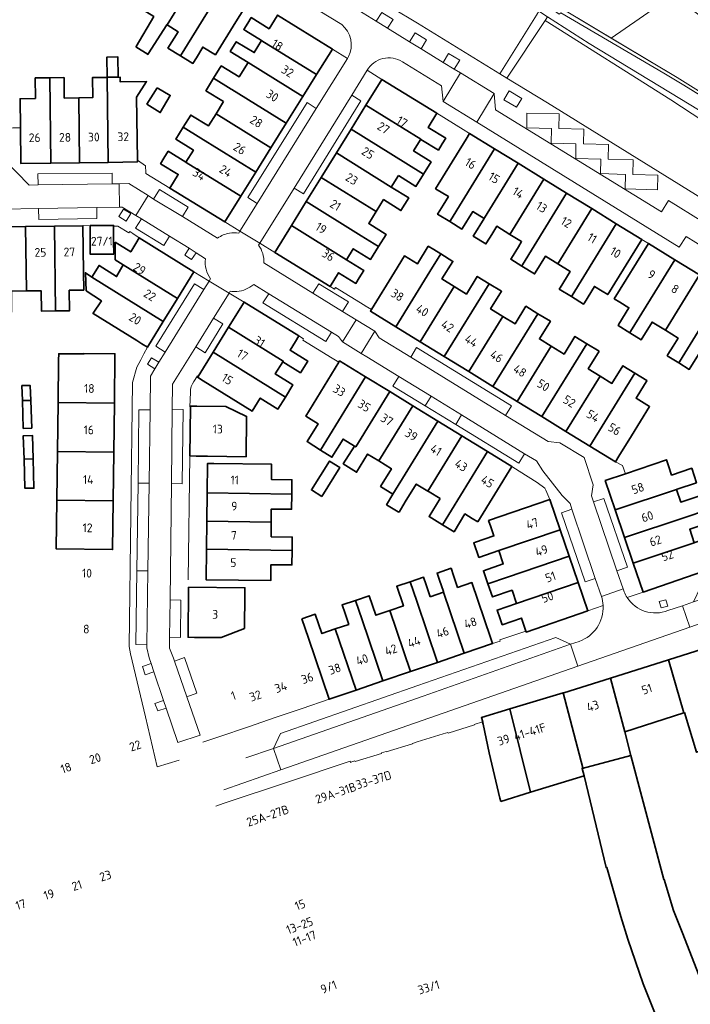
# Model space of a CAD drawing. Extents: x 150256 to 156914, y 461459 to 469481.
# Tile 304 of 656: x 155481 to 155584, y 463334 to 463485. Entities that reach past the tile are written whole.
import ezdxf
from ezdxf.enums import TextEntityAlignment as Align

# ---------------------------------------------------------------- set-up
doc = ezdxf.new("R2010")
doc.units = 0
doc.header["$LTSCALE"] = 0.75
for name, color, linetype, lineweight in [('B-RO-GR-BEPLANTING_CULTUUR_BODEMBEDEKKER-GV', 251, 'CONTINUOUS', 18), ('B-RO-GR-GROENVOORZIENING-GV', 251, 'CONTINUOUS', 18), ('B-RO-IE-TERREINAFSCHEIDING_KUNSTMATIG_MUUR-G', 251, 'IE-TERREINAFSCHEIDING-KUNSTMATIG-DICHT', 18), ('B-RO-IE-TERREINAFSCHEIDING_KUNSTMATIG_MUUR-GV', 251, 'CONTINUOUS', 18), ('B-RO-OG-BEBOUWING-GV', 6, 'CONTINUOUS', 35), ('B-RO-OG-BEBOUWING-T18', 1, 'CONTINUOUS', 18), ('B-RO-OG-TERREIN_CULTUURSCHEIDING-GV', 251, 'CONTINUOUS', 18), ('B-RO-VH-VERHARDING_BEDRIJFSVLOERPLAAT-GV', 251, 'CONTINUOUS', 18), ('B-RO-VH-VERHARDING_STRAATBAKSTEEN-GV', 251, 'CONTINUOUS', 18)]:
    doc.layers.add(name, color=color, linetype=linetype, lineweight=lineweight)
doc.styles.add('NLCS-ISO-M200-T18', font='NLCS-ISO.ttf', dxfattribs={"height": 360})
doc.linetypes.add('IE-TERREINAFSCHEIDING-KUNSTMATIG-DICHT', pattern='A,8,-1,[82,NLCS.SHX,S=0.75,R=90,X=0,Y=0],-1', length=10)

msp = doc.modelspace()

# ---------------------------------------------------------------- linework, layer by layer
at = {"layer": 'B-RO-GR-BEPLANTING_CULTUUR_BODEMBEDEKKER-GV'}
msp.add_lwpolyline([(155571.987, 463482.615), (155582.129, 463476.535), (155594.322, 463468.922), (155604.966, 463461.751), (155619.088, 463452.366), (155622.826, 463455.385), (155614.954, 463459.933), (155610.359, 463464.138), (155601.118, 463473.038), (155591.681, 463481.498), (155584.396, 463486.975), (155581.218, 463489.029)], close=True, dxfattribs=at)
at = {"layer": 'B-RO-GR-GROENVOORZIENING-GV'}
for points in [[(155535.846, 463485.195), (155537.593, 463484.122), (155538.43, 463485.485), (155536.684, 463486.558)], [(155540.97, 463482.049), (155542.743, 463480.961), (155543.58, 463482.324), (155541.807, 463483.412)], [(155546.135, 463478.873), (155547.839, 463477.825), (155548.677, 463479.187), (155546.974, 463480.235)], [(155557.432, 463471.96), (155558.251, 463473.335), (155556.275, 463474.511), (155555.457, 463473.136)], [(155496.263, 463455.167), (155497.374, 463454.475), (155498.092, 463455.629), (155496.981, 463456.321)], [(155508.15, 463449.6), (155507.103, 463450.283), (155506.42, 463449.236), (155507.467, 463448.553)], [(155501.818, 463431.727), (155502.445, 463432.744), (155501.305, 463433.447), (155500.667, 463432.438)], [(155580.388, 463396.225), (155579.37, 463395.955), (155579.639, 463394.968), (155580.672, 463395.259)]]:
    msp.add_lwpolyline(points, close=True, dxfattribs=at)
at = {"layer": 'B-RO-IE-TERREINAFSCHEIDING_KUNSTMATIG_MUUR-G'}
for points in [[(155543.305, 463500), (155559.892, 463489.297), (155563.978, 463486.274), (155564.216, 463486.483), (155580.073, 463477.214), (155583.144, 463475.377), (155592.326, 463469.66), (155592.12, 463468.886), (155592.716, 463468.471), (155593.25, 463468.919), (155596.113, 463466.963), (155596.231, 463467.082), (155612.511, 463455.91), (155629.654, 463445.008), (155638.748, 463438.576), (155647.702, 463429.496), (155653.463, 463423.085), (155658.002, 463417.771), (155658.299, 463418.039), (155660.598, 463415.368), (155660.682, 463415.493), (155660.367, 463415.865)], [(155538.262, 463487.281), (155542.186, 463484.878)], [(155639.669, 463438.878), (155630.546, 463444.981), (155620.35, 463451.528), (155604.966, 463461.751), (155594.322, 463468.922), (155582.129, 463476.535), (155564.541, 463487.079)], [(155542.186, 463484.878), (155554.84, 463477.129)], [(155555.927, 463476.463), (155562.172, 463472.639), (155634.762, 463427.703), (155645.965, 463421.352)], [(155545.149, 463471.048), (155549.228, 463468.536)], [(155528.764, 463444.417), (155529.454, 463443.994), (155529.598, 463444.228), (155534.077, 463441.489)], [(155523.957, 463436.802), (155524.668, 463436.364), (155524.55, 463436.172), (155529.071, 463433.387)], [(155508.457, 463430.582), (155508.355, 463430.645), (155507.817, 463429.793)], [(155507.269, 463428.123), (155507.194, 463425.907), (155507.282, 463425.906)], [(155558.861, 463391.405), (155554.854, 463390.042)]]:
    msp.add_lwpolyline(points, dxfattribs=at)
msp.add_lwpolyline([(155507.817, 463429.793, 0.1615704), (155507.269, 463428.123)], format="xyb", dxfattribs=at)
at = {"layer": 'B-RO-IE-TERREINAFSCHEIDING_KUNSTMATIG_MUUR-GV'}
for points in [[(155491.172, 463527.741), (155494.446, 463526.304), (155499.013, 463524.023), (155501.596, 463522.671), (155501.728, 463522.608), (155507.179, 463520.025), (155517.729, 463515.21), (155526.204, 463510.891), (155534.7, 463505.787), (155534.551, 463505.609), (155537.548, 463503.75), (155537.427, 463503.512), (155539.089, 463502.403), (155543.305, 463500), (155559.892, 463489.297), (155563.978, 463486.274), (155564.216, 463486.483), (155580.073, 463477.214), (155583.144, 463475.377), (155588.214, 463472.22)], [(155639.669, 463438.878), (155630.546, 463444.981), (155620.35, 463451.528), (155619.088, 463452.366), (155604.966, 463461.751), (155594.322, 463468.922), (155582.129, 463476.535), (155571.987, 463482.615), (155564.541, 463487.079)]]:
    msp.add_lwpolyline(points, dxfattribs=at)
at = {"layer": 'B-RO-OG-BEBOUWING-GV'}
for points in [[(155498.919, 463481.334), (155498.892, 463481.288), (155500.756, 463480.099), (155500.803, 463480.172), (155503.649, 463484.666), (155503.714, 463484.625), (155509.104, 463493.399), (155505.251, 463495.766), (155499.894, 463487.005), (155501.649, 463485.909)], [(155509.104, 463493.399), (155503.714, 463484.625), (155505.379, 463483.584), (155503.811, 463481.071), (155505.742, 463479.888), (155512.704, 463491.187)], [(155514.261, 463485.106), (155516.457, 463488.652), (155516.56, 463488.818), (155512.704, 463491.187), (155505.742, 463479.888), (155507.673, 463478.704), (155508.188, 463479.555), (155509.186, 463481.23), (155511.128, 463480.043)], [(155529.106, 463480.929), (155520.671, 463486.146), (155520.614, 463486.053), (155519.377, 463484.054), (155516.63, 463485.753), (155516.104, 463484.903), (155515.488, 463483.911), (155515.775, 463483.733), (155518.229, 463482.212), (155518.258, 463482.194), (155526.657, 463476.989)], [(155526.657, 463476.989), (155518.258, 463482.194), (155518.229, 463482.212), (155517.081, 463480.369), (155514.336, 463482.057), (155513.408, 463480.564), (155516.145, 463478.868), (155524.577, 463473.644)], [(155494.498, 463476.62), (155496.146, 463476.642), (155496.121, 463479.715), (155494.43, 463479.695)], [(155510.834, 463476.421), (155513.566, 463474.728), (155513.632, 463474.687), (155522.001, 463469.5), (155524.577, 463473.644), (155516.145, 463478.868), (155514.757, 463476.639), (155512.023, 463478.334)], [(155481.147, 463468.825), (155481.221, 463463.314), (155485.809, 463463.376), (155485.667, 463476.5), (155484.408, 463476.483), (155483.408, 463476.47), (155483.451, 463473.32), (155481.086, 463473.288)], [(155487.874, 463473.389), (155487.841, 463476.426), (155487.84, 463476.53), (155485.667, 463476.5), (155485.809, 463463.376), (155490.229, 463463.436), (155490.12, 463473.419)], [(155490.12, 463473.419), (155490.229, 463463.436), (155494.649, 463463.496), (155494.499, 463476.571), (155492.35, 463476.548), (155492.211, 463476.546), (155492.253, 463473.448)], [(155494.649, 463463.496), (155499.139, 463463.557), (155499.135, 463463.851), (155499.003, 463473.54), (155500.547, 463475.928), (155496.498, 463475.868), (155496.488, 463476.593), (155494.499, 463476.571)], [(155512.383, 463472.83), (155511.217, 463470.96), (155519.657, 463465.731), (155522.001, 463469.5), (155513.632, 463474.687), (155513.566, 463474.728), (155510.834, 463476.421), (155509.739, 463474.659), (155509.653, 463474.521)], [(155546.007, 463466.356), (155546.531, 463467.207), (155543.815, 463468.88), (155545.149, 463471.048), (155536.712, 463476.243), (155534.272, 463472.297), (155542.693, 463467.057), (155542.729, 463467.035), (155545.398, 463465.374)], [(155502.169, 463474.941), (155500.589, 463472.451), (155502.628, 463471.157), (155504.169, 463473.779)], [(155517.339, 463462.002), (155519.657, 463465.731), (155511.217, 463470.96), (155510.052, 463469.09), (155507.328, 463470.778), (155506.174, 463468.92), (155508.895, 463467.234)], [(155543.112, 463461.682), (155544.279, 463463.566), (155541.579, 463465.247), (155542.693, 463467.057), (155534.272, 463472.297), (155531.989, 463468.606), (155540.417, 463463.36)], [(155506.581, 463463.519), (155506.626, 463463.491), (155515.028, 463458.284), (155517.339, 463462.002), (155508.895, 463467.234), (155506.174, 463468.92), (155505.019, 463467.063), (155507.739, 463465.378)], [(155539.255, 463461.472), (155541.946, 463459.798), (155543.112, 463461.682), (155540.417, 463463.36), (155531.989, 463468.606), (155529.719, 463464.937), (155538.156, 463459.686)], [(155547.154, 463454.377), (155547.252, 463454.536), (155554.036, 463465.579), (155550.205, 463467.937), (155549.681, 463467.085), (155544.98, 463459.448), (155546.953, 463458.233), (155546.157, 463456.936), (155545.386, 463455.682), (155545.291, 463455.527)], [(155506.626, 463463.491), (155506.581, 463463.519), (155503.864, 463465.203), (155503.208, 463464.147), (155502.685, 463463.294), (155505.403, 463461.63), (155504.11, 463459.518), (155512.572, 463454.335), (155515.028, 463458.284)], [(155538.164, 463459.681), (155538.156, 463459.686), (155529.719, 463464.937), (155527.39, 463461.17), (155535.834, 463455.914), (155536.97, 463457.759), (155539.649, 463456.09), (155540.841, 463458.015)], [(155547.252, 463454.536), (155547.154, 463454.377), (155549.017, 463453.228), (155549.117, 463453.39), (155550.682, 463455.938), (155552.432, 463454.86), (155552.484, 463454.944), (155557.649, 463463.354), (155554.036, 463465.579)], [(155550.855, 463452.293), (155550.766, 463452.149), (155552.716, 463450.947), (155552.806, 463451.094), (155553.62, 463452.419), (155554.382, 463453.66), (155556.393, 463452.422), (155561.61, 463460.915), (155557.649, 463463.354), (155552.484, 463454.944), (155552.432, 463454.86)], [(155536.21, 463450.537), (155537.368, 463452.407), (155534.698, 463454.068), (155535.834, 463455.914), (155527.39, 463461.17), (155525.093, 463457.457), (155533.546, 463452.196)], [(155558.212, 463447.556), (155558.321, 463447.733), (155565.099, 463458.768), (155561.61, 463460.915), (155556.393, 463452.422), (155558.206, 463451.306), (155557.701, 463450.483), (155556.644, 463448.764), (155556.537, 463448.589)], [(155558.212, 463447.556), (155560.181, 463446.342), (155560.292, 463446.522), (155561.852, 463449.061), (155563.756, 463447.889), (155568.971, 463456.384), (155565.099, 463458.768), (155558.321, 463447.733)], [(155522.824, 463453.787), (155531.284, 463448.522), (155532.316, 463450.199), (155534.983, 463448.557), (155536.21, 463450.537), (155533.546, 463452.196), (155525.093, 463457.457)], [(155564.106, 463444.19), (155563.986, 463443.995), (155565.853, 463442.843), (155565.975, 463443.042), (155572.745, 463454.061), (155568.971, 463456.384), (155563.756, 463447.889), (155565.659, 463446.718)], [(155482.058, 463443.717), (155481.931, 463453.631), (155477.503, 463453.574), (155477.67, 463440.473), (155479.79, 463440.498), (155479.763, 463443.688), (155479.795, 463443.688)], [(155481.931, 463453.631), (155482.058, 463443.717), (155484.32, 463443.746), (155484.359, 463440.625), (155486.525, 463440.653), (155486.357, 463453.687)], [(155486.357, 463453.687), (155486.525, 463440.653), (155488.691, 463440.681), (155488.65, 463443.837), (155490.881, 463443.865), (155490.845, 463446.685), (155490.755, 463453.742)], [(155491.85, 463453.783), (155491.877, 463449.363), (155495.479, 463449.385), (155495.467, 463451.337), (155495.453, 463453.805)], [(155520.253, 463449.631), (155528.764, 463444.417), (155530.051, 463446.519), (155532.716, 463444.886), (155533.239, 463445.739), (155533.939, 463446.87), (155531.284, 463448.522), (155522.824, 463453.787)], [(155565.853, 463442.843), (155567.719, 463441.692), (155567.843, 463441.894), (155569.393, 463444.419), (155570.584, 463443.685), (155571.436, 463443.161), (155576.662, 463451.65), (155572.745, 463454.061), (155565.975, 463443.042)], [(155495.691, 463451.198), (155495.731, 463448.519), (155496.955, 463447.749), (155505.301, 463442.574), (155507.826, 463446.652), (155499.421, 463451.868), (155498.894, 463451.019), (155498.091, 463449.725)], [(155535.095, 463440.859), (155534.943, 463440.612), (155538.85, 463438.211), (155544.096, 463446.701), (155545.77, 463449.411), (155544.696, 463450.07), (155543.844, 463450.594), (155542.176, 463447.881), (155540.169, 463449.115), (155538.632, 463446.614)], [(155574.847, 463437.295), (155574.956, 463437.472), (155581.763, 463448.51), (155577.683, 463451.021), (155572.447, 463442.513), (155573.299, 463441.989), (155574.692, 463441.131), (155573.129, 463438.599), (155573.02, 463438.422)], [(155542.585, 463435.915), (155547.832, 463444.404), (155545.95, 463445.561), (155547.624, 463448.271), (155545.77, 463449.411), (155544.096, 463446.701), (155538.85, 463438.211)], [(155574.956, 463437.472), (155574.847, 463437.295), (155576.58, 463436.226), (155578.254, 463438.939), (155580.302, 463437.678), (155585.546, 463446.181), (155581.763, 463448.51)], [(155496.955, 463447.749), (155495.92, 463445.929), (155493.234, 463447.645), (155492.11, 463445.855), (155503.11, 463439.035), (155505.301, 463442.574)], [(155492.11, 463445.855), (155491.125, 463446.506), (155491.225, 463443.738), (155493.583, 463442.199), (155492.34, 463440.289), (155492.312, 463440.246), (155499.044, 463436.078), (155499.809, 463435.604), (155500.659, 463435.077), (155503.11, 463439.035)], [(155546.289, 463433.638), (155553.21, 463444.837), (155551.388, 463445.957), (155549.714, 463443.247), (155547.832, 463444.404), (155542.585, 463435.915)], [(155582.379, 463432.649), (155582.498, 463432.842), (155589.301, 463443.87), (155585.546, 463446.181), (155580.302, 463437.678), (155582.258, 463436.475), (155581.491, 463435.231), (155580.701, 463433.95), (155580.582, 463433.757)], [(155553.21, 463444.837), (155546.289, 463433.638), (155550.07, 463431.314), (155555.315, 463439.804), (155553.44, 463440.957), (155555.114, 463443.666)], [(155582.498, 463432.842), (155582.379, 463432.649), (155583.983, 463431.659), (155585.661, 463434.38), (155587.773, 463433.08), (155593.017, 463441.583), (155589.301, 463443.87)], [(155523.957, 463436.802), (155515.519, 463442.001), (155513.134, 463438.145), (155521.557, 463432.936), (155521.486, 463432.821), (155524.196, 463431.135), (155525.307, 463432.927), (155522.6, 463434.612), (155523.433, 463435.95)], [(155553.795, 463429.024), (155560.714, 463440.224), (155558.864, 463441.361), (155557.19, 463438.652), (155555.315, 463439.804), (155550.07, 463431.314)], [(155560.714, 463440.224), (155553.795, 463429.024), (155557.52, 463426.734), (155562.766, 463435.225), (155560.944, 463436.344), (155562.619, 463439.053)], [(155510.756, 463434.3), (155521.885, 463427.404), (155523.038, 463429.265), (155520.324, 463430.955), (155521.486, 463432.821), (155521.557, 463432.936), (155513.134, 463438.145)], [(155557.52, 463426.734), (155561.33, 463424.393), (155568.25, 463435.592), (155566.394, 463436.733), (155564.72, 463434.023), (155562.766, 463435.225)], [(155570.105, 463434.451), (155568.25, 463435.592), (155561.33, 463424.393), (155565.014, 463422.128), (155570.259, 463430.618), (155568.431, 463431.742)], [(155487.015, 463433.072), (155486.932, 463426.551), (155495.58, 463426.442), (155495.673, 463434.05), (155490.893, 463434.109), (155490.892, 463434.024), (155487.028, 463434.072)], [(155508.457, 463430.582), (155508.371, 463430.444), (155509.222, 463429.918), (155516.772, 463425.248), (155518.01, 463427.237), (155520.731, 463425.543), (155521.885, 463427.404), (155510.756, 463434.3)], [(155525.857, 463423.941), (155526.917, 463423.291), (155525.202, 463420.554), (155527.282, 463419.25), (155534.207, 463430.508), (155530.217, 463432.957), (155530.094, 463432.756), (155525.005, 463424.464)], [(155575.611, 463431.067), (155573.761, 463432.204), (155572.087, 463429.495), (155570.259, 463430.618), (155565.014, 463422.128), (155568.692, 463419.867)], [(155532.692, 463419.745), (155537.915, 463428.232), (155534.207, 463430.508), (155527.282, 463419.25), (155529.04, 463418.148), (155530.742, 463420.942), (155532.489, 463419.87)], [(155575.108, 463421.443), (155577.871, 463425.939), (155575.786, 463427.221), (155577.104, 463429.354), (155577.452, 463429.917), (155577.46, 463429.93), (155575.611, 463431.067), (155568.692, 463419.867), (155572.645, 463417.437), (155573.169, 463418.289)], [(155482.718, 463426.869), (155482.631, 463429.182), (155481.366, 463429.161), (155481.437, 463426.866)], [(155537.915, 463428.232), (155532.692, 463419.745), (155532.489, 463419.87), (155530.769, 463417.147), (155532.823, 463415.85), (155534.517, 463418.625), (155536.234, 463417.571), (155541.453, 463426.06)], [(155482.718, 463426.869), (155481.437, 463426.866), (155481.568, 463422.587), (155482.877, 463422.634)], [(155495.488, 463418.943), (155495.58, 463426.442), (155486.932, 463426.551), (155486.836, 463419.052)], [(155507.183, 463418.339), (155508.183, 463418.326), (155509.914, 463418.303), (155515.828, 463418.225), (155515.91, 463424.434), (155512.716, 463425.945), (155508.284, 463426.004), (155507.284, 463426.017), (155507.282, 463425.906)], [(155541.453, 463426.06), (155536.234, 463417.571), (155538.188, 463416.372), (155536.519, 463413.653), (155538.407, 463412.448), (155545.31, 463423.693)], [(155543.787, 463412.934), (155549.009, 463421.423), (155545.31, 463423.693), (155538.407, 463412.448), (155537.43, 463410.828), (155539.241, 463409.774), (155539.357, 463409.706), (155540.319, 463411.274), (155542.009, 463414.027)], [(155481.693, 463417.862), (155483.083, 463417.908), (155482.988, 463421.498), (155481.578, 463421.462)], [(155545.652, 463411.789), (155543.97, 463409.016), (155546.035, 463407.765), (155552.95, 463419.004), (155549.009, 463421.423), (155543.787, 463412.934), (155543.961, 463412.827)], [(155483.083, 463417.908), (155481.693, 463417.862), (155481.836, 463413.379), (155483.204, 463413.382)], [(155486.836, 463419.052), (155486.74, 463411.553), (155495.396, 463411.444), (155495.488, 463418.943)], [(155551.462, 463408.22), (155556.693, 463416.706), (155552.95, 463419.004), (155546.035, 463407.765), (155547.808, 463406.691), (155549.48, 463409.439), (155550.611, 463408.745)], [(155510.902, 463417.162), (155509.902, 463417.173), (155509.856, 463412.688), (155522.858, 463412.479), (155522.881, 463414.671), (155519.744, 463414.704), (155519.769, 463417.07)], [(155527.484, 463412.113), (155530.262, 463416.559), (155528.668, 463417.556), (155525.889, 463413.11)], [(155581.996, 463413.201), (155582.104, 463413.237), (155585.08, 463414.233), (155584.347, 463416.449), (155581.253, 463415.413), (155580.782, 463416.817), (155580.459, 463417.763), (155574.156, 463415.612), (155571.051, 463414.552), (155572.58, 463410.048)], [(155509.81, 463408.327), (155519.697, 463408.172), (155519.697, 463410.178), (155522.489, 463410.149), (155522.834, 463410.145), (155522.858, 463412.479), (155509.856, 463412.688)], [(155574.025, 463405.794), (155583.426, 463408.942), (155586.49, 463409.968), (155585.728, 463412.271), (155582.654, 463411.242), (155581.996, 463413.201), (155572.58, 463410.048)], [(155486.74, 463411.553), (155486.644, 463404.054), (155495.304, 463403.945), (155495.396, 463411.444)], [(155553.453, 463407.468), (155553.934, 463406.034), (155551.09, 463405.064), (155550.849, 463404.982), (155551.623, 463402.744), (155554.687, 463403.789), (155564.122, 463407.006), (155562.545, 463411.643), (155553.129, 463408.414)], [(155575.364, 463401.851), (155584.752, 463404.995), (155584.054, 463407.074), (155587.108, 463408.096), (155586.49, 463409.968), (155583.426, 463408.942), (155574.025, 463405.794)], [(155519.697, 463408.172), (155509.81, 463408.327), (155509.765, 463403.996), (155522.904, 463403.785), (155522.926, 463405.879), (155519.697, 463405.913)], [(155553.029, 463398.683), (155556.053, 463399.715), (155565.505, 463402.937), (155564.122, 463407.006), (155554.687, 463403.789), (155555.375, 463401.736), (155552.331, 463400.698)], [(155587.797, 463406.014), (155584.828, 463405.02), (155584.752, 463404.995), (155575.364, 463401.851), (155576.872, 463397.409), (155586.238, 463400.608), (155585.46, 463402.885), (155588.498, 463403.923), (155588.175, 463404.869)], [(155509.765, 463403.996), (155509.715, 463399.274), (155519.62, 463399.167), (155519.62, 463401.58), (155522.881, 463401.58), (155522.904, 463403.785)], [(155556.053, 463399.715), (155553.029, 463398.683), (155553.726, 463396.668), (155556.731, 463397.693), (155557.414, 463395.658), (155566.882, 463398.886), (155565.505, 463402.937)], [(155544.141, 463396.696), (155543.527, 463398.503), (155543.123, 463399.694), (155541.059, 463398.994), (155542.077, 463395.994), (155545.266, 463386.597), (155549.387, 463388), (155546.199, 463397.396)], [(155546.173, 463397.473), (155546.199, 463397.396), (155549.387, 463388), (155553.744, 463389.483), (155553.421, 463390.43), (155550.546, 463398.876), (155548.36, 463398.132), (155547.741, 463399.956), (155547.363, 463401.07), (155545.201, 463400.336), (155545.577, 463399.229)], [(155506.993, 463398.173), (155506.916, 463390.457), (155507.916, 463390.447), (155511.996, 463390.407), (155515.591, 463391.827), (155515.65, 463397.075), (155515.661, 463398.075)], [(155541.105, 463385.181), (155545.266, 463386.597), (155542.077, 463395.994), (155541.059, 463398.994), (155538.995, 463398.293), (155540.014, 463395.291), (155537.917, 463394.578)], [(155568.368, 463394.514), (155566.882, 463398.886), (155557.414, 463395.658), (155554.428, 463394.641), (155554.885, 463393.317), (155555.212, 463392.372), (155558.172, 463393.397), (155558.861, 463391.405), (155558.917, 463391.244)], [(155532.674, 463396.137), (155533.692, 463393.139), (155536.882, 463383.742), (155541.105, 463385.181), (155537.917, 463394.578), (155535.77, 463393.847), (155534.751, 463396.842)], [(155533.692, 463393.139), (155532.674, 463396.137), (155530.597, 463395.432), (155531.045, 463394.111), (155531.615, 463392.433), (155529.552, 463391.731), (155532.741, 463382.333), (155536.882, 463383.742)], [(155524.412, 463393.292), (155525.419, 463390.324), (155528.609, 463380.926), (155532.741, 463382.333), (155529.552, 463391.731), (155527.487, 463391.028), (155526.478, 463393.993)], [(155583.258, 463378.868), (155585.103, 463372.788), (155596.839, 463376.349), (155596.938, 463376.379), (155595.443, 463381.127), (155592.441, 463390.665), (155580.787, 463386.997), (155583.114, 463378.822)], [(155574.055, 463375.908), (155583.114, 463378.822), (155580.787, 463386.997), (155571.85, 463384.184)], [(155567.526, 463370.269), (155575.012, 463372.3), (155574.055, 463375.908), (155571.85, 463384.184), (155564.67, 463381.924), (155564.601, 463381.903), (155567.617, 463370.394), (155567.509, 463370.34)], [(155559.573, 463366.635), (155567.792, 463369.165), (155567.526, 463370.269), (155567.509, 463370.34), (155567.617, 463370.394), (155564.601, 463381.903), (155556.406, 463379.433)], [(155554.983, 463365.222), (155559.573, 463366.635), (155556.406, 463379.433), (155552.028, 463378.113), (155552.23, 463377.443), (155552.204, 463377.436), (155552.282, 463377.07), (155553.215, 463372.685), (155554.863, 463365.726)], [(155567.792, 463369.165), (155571.196, 463355.04), (155571.304, 463355.067), (155573.438, 463347.52), (155574.553, 463344.041), (155576.912, 463337.179), (155581.775, 463324.954), (155588.823, 463329.851), (155582.884, 463345.086), (155581.561, 463348.445), (155580.106, 463353.196), (155580.085, 463353.188), (155575.012, 463372.3), (155567.526, 463370.269)]]:
    msp.add_lwpolyline(points, close=True, dxfattribs=at)
at = {"layer": 'B-RO-OG-TERREIN_CULTUURSCHEIDING-GV'}
for points in [[(155564.541, 463487.079), (155571.987, 463482.615), (155581.218, 463489.029), (155584.396, 463486.975), (155591.681, 463481.498), (155601.118, 463473.038), (155610.359, 463464.138), (155614.954, 463459.933), (155622.826, 463455.385), (155619.088, 463452.366), (155620.35, 463451.528), (155630.546, 463444.981), (155639.669, 463438.878)], [(155538.262, 463487.281), (155542.186, 463484.878), (155554.84, 463477.129), (155560.492, 463486.144)], [(155601.445, 463461.032), (155595.331, 463465.346), (155587.105, 463470.547), (155568.602, 463481.782), (155562.182, 463485.877), (155561.808, 463485.314), (155581.156, 463473.11), (155632.914, 463439.125), (155637.359, 463435.388), (155642.223, 463430.641), (155655.863, 463416.426), (155656.025, 463416.257), (155656.626, 463416.772), (155656.671, 463416.849)]]:
    msp.add_lwpolyline(points, dxfattribs=at)
msp.add_lwpolyline([(155655.477, 463415.786), (155655.852, 463416.108), (155656.025, 463416.257), (155655.863, 463416.426), (155642.223, 463430.641), (155637.359, 463435.388), (155632.914, 463439.125), (155581.156, 463473.11), (155561.808, 463485.314), (155555.927, 463476.463), (155562.172, 463472.639), (155634.762, 463427.703), (155645.965, 463421.352), (155652.467, 463417.666)], close=True, dxfattribs=at)
at = {"layer": 'B-RO-VH-VERHARDING_BEDRIJFSVLOERPLAAT-GV'}
msp.add_lwpolyline([(155560.492, 463486.144), (155554.84, 463477.129), (155555.927, 463476.463), (155561.808, 463485.314), (155562.182, 463485.877), (155560.855, 463486.723)], close=True, dxfattribs=at)
at = {"layer": 'B-RO-VH-VERHARDING_STRAATBAKSTEEN-GV'}
for points in [[(155640.521, 463420.678), (155642.618, 463419.131), (155645.965, 463421.352), (155634.762, 463427.703), (155562.172, 463472.639), (155555.927, 463476.463), (155554.84, 463477.129), (155542.186, 463484.878), (155538.262, 463487.281), (155517.493, 463500), (155494.235, 463514.312)], [(155533.937, 463504.018), (155553.762, 463491.247), (155560.855, 463486.723), (155562.182, 463485.877), (155568.602, 463481.782), (155587.105, 463470.547), (155595.331, 463465.346), (155601.445, 463461.032)], [(155537.593, 463484.122), (155535.846, 463485.195), (155532.497, 463487.253), (155530.737, 463488.342), (155527.385, 463490.416), (155525.686, 463491.472), (155523.697, 463492.709), (155521.028, 463488.308), (155523.302, 463489.15), (155530.532, 463484.698)], [(155530.532, 463484.698), (155523.302, 463489.15)], [(155520.671, 463486.146), (155529.106, 463480.929), (155531.439, 463479.491), (155531.603, 463479.753)], [(155532.497, 463487.253), (155535.846, 463485.195), (155536.684, 463486.558)], [(155588.214, 463472.22), (155583.144, 463475.377), (155580.073, 463477.214), (155564.216, 463486.483)], [(155538.43, 463485.485), (155537.593, 463484.122), (155540.97, 463482.049), (155541.807, 463483.412), (155543.58, 463482.324), (155542.743, 463480.961), (155546.135, 463478.873), (155546.974, 463480.235), (155548.677, 463479.187), (155547.839, 463477.825), (155548.791, 463477.242), (155553.962, 463474.078), (155554.201, 463471.58), (155579.702, 463455.895), (155580.76, 463457.615), (155586.065, 463454.338)], [(155539.881, 463478.965), (155545.861, 463475.285), (155546.154, 463472.84), (155548.791, 463477.242), (155547.839, 463477.825), (155546.135, 463478.873), (155542.743, 463480.961), (155540.97, 463482.049), (155537.593, 463484.122)], [(155531.603, 463479.753), (155531.439, 463479.491), (155526.627, 463471.791), (155517.535, 463457.181), (155514.895, 463452.913), (155517.941, 463451.047), (155523.228, 463459.552), (155532.072, 463473.823), (155534.427, 463477.651)], [(155636.317, 463420.39), (155632.942, 463423.055), (155626.93, 463427.249), (155625.046, 463424.267), (155590.166, 463445.76), (155589.44, 463448.413), (155583.481, 463452.112), (155582.442, 463450.468), (155551.295, 463469.667), (155546.154, 463472.84), (155545.861, 463475.285), (155539.881, 463478.965)], [(155534.427, 463477.651), (155536.712, 463476.243), (155545.149, 463471.048), (155549.228, 463468.536), (155550.205, 463467.937), (155554.036, 463465.579), (155557.649, 463463.354), (155561.61, 463460.915), (155565.099, 463458.768), (155568.971, 463456.384), (155572.745, 463454.061), (155576.662, 463451.65), (155577.683, 463451.021), (155581.763, 463448.51), (155585.546, 463446.181), (155589.301, 463443.87)], [(155592.556, 463450.328), (155590.847, 463451.384), (155587.803, 463453.264), (155586.065, 463454.338), (155580.76, 463457.615), (155579.702, 463455.895), (155554.201, 463471.58), (155553.962, 463474.078), (155551.295, 463469.667), (155582.442, 463450.468), (155583.481, 463452.112), (155589.44, 463448.413), (155590.166, 463445.76), (155625.046, 463424.267), (155626.93, 463427.249), (155632.942, 463423.055), (155636.317, 463420.39)], [(155514.72, 463452.63), (155514.895, 463452.913), (155512.572, 463454.335), (155504.11, 463459.518), (155500.415, 463461.781), (155500.412, 463461.933), (155500.388, 463462.984), (155499.135, 463463.851), (155499.139, 463463.557), (155494.649, 463463.496), (155490.229, 463463.436), (155485.809, 463463.376), (155481.221, 463463.314), (155481.147, 463468.825), (155479.962, 463468.815), (155475.537, 463468.771), (155471.111, 463468.727), (155466.685, 463468.684)], [(155476.544, 463466.039), (155482.489, 463459.981), (155483.848, 463460.018), (155483.831, 463461.708), (155495.245, 463461.823), (155495.27, 463460.194), (155496.322, 463460.207), (155497.811, 463460.225), (155500.761, 463458.383), (155501.625, 463457.855), (155502.511, 463459.313), (155506.942, 463456.62), (155506.046, 463455.151), (155511.455, 463451.844)], [(155462.553, 463459.559), (155466.899, 463459.597), (155471.565, 463459.638), (155471.611, 463453.506), (155472.835, 463453.515), (155477.503, 463453.574), (155481.931, 463453.631), (155486.357, 463453.687), (155490.755, 463453.742), (155491.85, 463453.783), (155495.453, 463453.805), (155495.578, 463453.692), (155496.128, 463453.67), (155497.814, 463452.643), (155497.961, 463452.866), (155498.402, 463452.56), (155499.421, 463451.868), (155507.826, 463446.652), (155510.156, 463445.243), (155510.36, 463445.573)], [(155511.455, 463451.844), (155506.046, 463455.151), (155501.625, 463457.855), (155500.761, 463458.383), (155498.875, 463455.331), (155499.737, 463454.799), (155504.052, 463452.132), (155507.103, 463450.283), (155508.15, 463449.6), (155509.579, 463448.667)], [(155509.579, 463448.667), (155508.15, 463449.6), (155507.467, 463448.553), (155506.42, 463449.236), (155507.103, 463450.283), (155504.052, 463452.132), (155503.169, 463450.703), (155498.854, 463453.37), (155499.737, 463454.799), (155498.875, 463455.331), (155496.808, 463456.609), (155496.379, 463456.602), (155492.88, 463456.548), (155492.907, 463454.868), (155483.956, 463454.728), (155483.93, 463456.408), (155478.456, 463456.317)], [(155517.764, 463450.762), (155517.941, 463451.047), (155514.895, 463452.913), (155514.72, 463452.63)], [(155574.425, 463396.574), (155576.872, 463397.409), (155575.364, 463401.851), (155574.025, 463405.794), (155572.58, 463410.048), (155571.051, 463414.552), (155574.156, 463415.612), (155573.684, 463416.877), (155572.645, 463417.437), (155568.692, 463419.867), (155565.014, 463422.128), (155561.33, 463424.393), (155557.52, 463426.734), (155553.795, 463429.024), (155550.07, 463431.314), (155546.289, 463433.638), (155542.585, 463435.915), (155538.85, 463438.211), (155534.943, 463440.612), (155535.095, 463440.859), (155534.159, 463441.438), (155534.077, 463441.489), (155529.598, 463444.228), (155529.454, 463443.994), (155528.764, 463444.417), (155520.253, 463449.631), (155517.941, 463451.047), (155517.764, 463450.762)], [(155503.399, 463434.291), (155501.957, 463435.242), (155507.911, 463444.828), (155509.345, 463443.928), (155510.156, 463445.243), (155507.826, 463446.652), (155505.301, 463442.574), (155503.11, 463439.035), (155500.659, 463435.077), (155500.103, 463434.03), (155499.631, 463433.143), (155499.026, 463432.003), (155498.354, 463429.641), (155497.841, 463389.036), (155498.074, 463387.902), (155500.363, 463378.222), (155502.175, 463370.552), (155505.553, 463371.553)], [(155518.59, 463448.051), (155526.1, 463443.401), (155527.004, 463444.818), (155531.57, 463442.033), (155530.659, 463440.578), (155532.771, 463439.27), (155535.612, 463437.544), (155536.305, 463436.506), (155541.153, 463433.53)], [(155530.683, 463435.878), (155532.771, 463439.27), (155530.659, 463440.578), (155526.1, 463443.401), (155518.59, 463448.051)], [(155510.36, 463445.573), (155510.156, 463445.243), (155513.225, 463443.388), (155513.408, 463443.681)], [(155513.408, 463443.681), (155513.225, 463443.388), (155515.519, 463442.001), (155523.957, 463436.802), (155524.668, 463436.364), (155524.55, 463436.172), (155529.071, 463433.387), (155530.094, 463432.756), (155530.217, 463432.957), (155534.207, 463430.508), (155537.915, 463428.232), (155541.453, 463426.06), (155545.31, 463423.693), (155549.009, 463421.423), (155552.95, 463419.004), (155556.693, 463416.706), (155557.821, 463415.998), (155560.585, 463414.269), (155561.766, 463413.364), (155561.918, 463413.106), (155562.545, 463411.643), (155564.122, 463407.006), (155565.505, 463402.937), (155566.882, 463398.886), (155568.368, 463394.514), (155570.728, 463395.331)], [(155517.005, 463444.714), (155519.316, 463443.296), (155528.976, 463437.367), (155530.024, 463436.723), (155530.683, 463435.878)], [(155565.944, 463410.158), (155565.653, 463411.021), (155564.408, 463412.249), (155561.442, 463416.044), (155560.489, 463417.574), (155558.666, 463418.693), (155557.793, 463417.222), (155548.088, 463423.158), (155543.361, 463426.045), (155538.42, 463429.08), (155539.326, 463430.561), (155534.404, 463433.582), (155533.538, 463434.116), (155530.683, 463435.878), (155530.024, 463436.723), (155528.976, 463437.367), (155528.073, 463435.923), (155518.423, 463441.871), (155519.316, 463443.296), (155517.005, 463444.714)], [(155507.817, 463429.793), (155508.355, 463430.645), (155508.457, 463430.582), (155510.756, 463434.3), (155513.134, 463438.145), (155515.519, 463442.001), (155513.225, 463443.388), (155510.829, 463439.537), (155512.277, 463438.646), (155509.534, 463434.227), (155508.098, 463435.149), (155504.517, 463429.395), (155504.476, 463425.519), (155506.159, 463425.5), (155506.027, 463414.043), (155504.364, 463414.086), (155504.14, 463396.239), (155505.818, 463396.167), (155505.734, 463390.444), (155504.068, 463390.461), (155504.047, 463388.765), (155504.655, 463387.266), (155504.819, 463386.792), (155506.36, 463387.328), (155508.274, 463381.856), (155506.719, 463381.304), (155508.765, 463375.391)], [(155541.153, 463433.53), (155542.038, 463435.036), (155556.631, 463426.059), (155555.726, 463424.586), (155562.273, 463420.568), (155564.067, 463420.373), (155567.791, 463418.089), (155569.184, 463413.898), (155568.932, 463412.232), (155569.259, 463411.268), (155570.842, 463411.812), (155574.48, 463401.223), (155572.86, 463400.655), (155573.794, 463397.928), (155573.972, 463397.443)], [(155505.349, 463374.261), (155503.549, 463379.573), (155502.252, 463379.133), (155501.823, 463380.293), (155503.152, 463380.744), (155501.661, 463385.143), (155500.341, 463384.696), (155499.911, 463385.951), (155501.235, 463386.4), (155500.925, 463387.314), (155500.592, 463388.844), (155500.598, 463389.294), (155498.908, 463389.332), (155499.057, 463400.681), (155499.25, 463414.181), (155499.36, 463425.435), (155501.071, 463425.425), (155501.141, 463430.631), (155501.818, 463431.727), (155500.667, 463432.438), (155501.305, 463433.447), (155502.445, 463432.744), (155503.399, 463434.291)], [(155506.942, 463399.302), (155507.183, 463418.339), (155507.282, 463425.906), (155507.194, 463425.907), (155507.269, 463428.123)], [(155636.956, 463412.45), (155635.368, 463415.586), (155626.801, 463411.366), (155623.446, 463409.712), (155617.1, 463407.283), (155584.64, 463395.889), (155582.915, 463395.306), (155584.062, 463391.993), (155618.242, 463403.965)], [(155570.461, 463396.747), (155569.528, 463399.518), (155567.946, 463398.985), (155564.336, 463409.609), (155565.944, 463410.158)], [(155580.699, 463394.558), (155582.915, 463395.306), (155584.64, 463395.889), (155585.677, 463398.142), (155614.75, 463408.342)], [(155603.43, 463406.471), (155599.387, 463405.093), (155595.228, 463403.674), (155590.693, 463402.128), (155589.771, 463401.806), (155586.238, 463400.608), (155576.872, 463397.409), (155574.425, 463396.574)], [(155618.242, 463403.965), (155584.062, 463391.993), (155566.824, 463386), (155521.192, 463370.059), (155512.404, 463366.995)], [(155573.972, 463397.443), (155573.794, 463397.928), (155570.461, 463396.747)], [(155570.728, 463395.331), (155568.368, 463394.514), (155558.917, 463391.244), (155558.861, 463391.405)], [(155565.727, 463389.386), (155566.824, 463386), (155584.062, 463391.993), (155582.915, 463395.306), (155580.699, 463394.558)], [(155558.861, 463391.405), (155554.854, 463390.042), (155554.909, 463389.88), (155553.744, 463389.483), (155549.387, 463388), (155545.266, 463386.597), (155541.105, 463385.181), (155536.882, 463383.742), (155532.741, 463382.333), (155528.609, 463380.926), (155524.443, 463379.508), (155520.298, 463378.096), (155516.188, 463376.697), (155511.664, 463375.157), (155509.188, 463374.314)], [(155511.204, 463364.496), (155512.482, 463364.924), (155522.186, 463368.18), (155531.822, 463371.412), (155531.888, 463371.213), (155531.931, 463371.227), (155532.581, 463371.437), (155532.609, 463371.351), (155536.658, 463372.592), (155536.631, 463372.68), (155537.364, 463372.903), (155537.39, 463372.817), (155541.438, 463374.056), (155541.411, 463374.143), (155542.135, 463374.372), (155546.151, 463375.602), (155546.875, 463375.823), (155546.901, 463375.736), (155550.943, 463376.975), (155550.918, 463377.061), (155552.204, 463377.436), (155552.23, 463377.443), (155552.028, 463378.113), (155556.406, 463379.433), (155564.601, 463381.903), (155564.67, 463381.924), (155571.85, 463384.184), (155580.787, 463386.997), (155592.441, 463390.665)], [(155515.821, 463371.901), (155520.034, 463373.343), (155521.133, 463375.649), (155542.242, 463383.055), (155563.476, 463390.43), (155565.727, 463389.386), (155567.068, 463389.829)], [(155567.068, 463389.829), (155565.727, 463389.386)]]:
    msp.add_lwpolyline(points, dxfattribs=at)
for points in [[(155530.532, 463484.698, -0.346024), (155531.603, 463479.753)], [(155531.603, 463479.753, 0.346024), (155530.532, 463484.698)], [(155534.427, 463477.651, -0.4231734), (155539.881, 463478.965)], [(155539.881, 463478.965, 0.4231734), (155534.427, 463477.651)], [(155513.29, 463452.61, -0.0797243), (155514.72, 463452.63)], [(155514.72, 463452.63, 0.0797243), (155513.29, 463452.61)], [(155511.455, 463451.844, -0.1111412), (155513.29, 463452.61)], [(155513.29, 463452.61, 0.1111412), (155511.455, 463451.844)], [(155517.764, 463450.762, -0.1608425), (155518.59, 463448.051)], [(155518.59, 463448.051, 0.1608425), (155517.764, 463450.762)], [(155509.579, 463448.667, 0.182564), (155510.36, 463445.573)], [(155510.36, 463445.573, -0.182564), (155509.579, 463448.667)], [(155513.408, 463443.681, 0.0564229), (155514.436, 463443.647)], [(155514.436, 463443.647, -0.0564229), (155513.408, 463443.681)], [(155514.436, 463443.647, 0.1574819), (155517.005, 463444.714)], [(155517.005, 463444.714, -0.1574819), (155514.436, 463443.647)], [(155507.269, 463428.123, -0.1615704), (155507.817, 463429.793)], [(155570.461, 463396.747, -0.0657376), (155570.728, 463395.331)], [(155570.728, 463395.331, 0.0657376), (155570.461, 463396.747)], [(155574.425, 463396.574, -0.0470048), (155573.972, 463397.443)], [(155573.972, 463397.443, 0.0470048), (155574.425, 463396.574)], [(155567.068, 463389.829, 0.3326617), (155570.728, 463395.331)], [(155570.728, 463395.331, -0.3326617), (155567.068, 463389.829)], [(155574.425, 463396.574, 0.3567507), (155580.699, 463394.558)], [(155580.699, 463394.558, -0.3567507), (155574.425, 463396.574)]]:
    msp.add_lwpolyline(points, format="xyb", dxfattribs=at)
for points in [[(155529.106, 463480.929), (155526.657, 463476.989), (155524.577, 463473.644), (155522.001, 463469.5), (155519.657, 463465.731), (155517.339, 463462.002), (155515.028, 463458.284), (155512.572, 463454.335), (155514.895, 463452.913), (155517.535, 463457.181), (155516.108, 463458.069), (155525.202, 463472.681), (155526.627, 463471.791), (155531.439, 463479.491)], [(155517.941, 463451.047), (155520.253, 463449.631), (155522.824, 463453.787), (155525.093, 463457.457), (155527.39, 463461.17), (155529.719, 463464.937), (155531.989, 463468.606), (155534.272, 463472.297), (155536.712, 463476.243), (155534.427, 463477.651), (155532.072, 463473.823), (155533.498, 463472.945), (155524.652, 463458.669), (155523.228, 463459.552)], [(155553.962, 463474.078), (155548.791, 463477.242), (155546.154, 463472.84), (155551.295, 463469.667)], [(155523.228, 463459.552), (155524.652, 463458.669), (155533.498, 463472.945), (155532.072, 463473.823)], [(155557.432, 463471.96), (155555.457, 463473.136), (155556.275, 463474.511), (155558.251, 463473.335)], [(155517.535, 463457.181), (155526.627, 463471.791), (155525.202, 463472.681), (155516.108, 463458.069)], [(155579.167, 463461.501), (155575.289, 463461.625), (155575.353, 463463.899), (155571.519, 463463.975), (155571.546, 463466.24), (155567.723, 463466.35), (155567.776, 463468.608), (155563.916, 463468.683), (155563.957, 463470.961), (155558.978, 463471.058), (155558.983, 463468.783), (155562.796, 463468.706), (155562.751, 463466.446), (155566.557, 463466.365), (155566.546, 463464.114), (155570.368, 463463.993), (155570.341, 463461.761), (155574.176, 463461.636), (155574.119, 463459.429), (155579.086, 463459.25)], [(155579.167, 463461.501), (155579.086, 463459.25), (155574.119, 463459.429), (155574.176, 463461.636), (155570.341, 463461.761), (155570.368, 463463.993), (155566.546, 463464.114), (155566.557, 463466.365), (155562.751, 463466.446), (155562.796, 463468.706), (155558.983, 463468.783), (155558.978, 463471.058), (155563.957, 463470.961), (155563.916, 463468.683), (155567.776, 463468.608), (155567.723, 463466.35), (155571.546, 463466.24), (155571.519, 463463.975), (155575.353, 463463.899), (155575.289, 463461.625)], [(155483.93, 463456.408), (155492.88, 463456.548), (155496.379, 463456.602), (155496.322, 463460.207), (155495.27, 463460.194), (155483.848, 463460.018), (155482.489, 463459.981), (155476.544, 463466.039), (155475.513, 463466.021), (155470.658, 463465.937), (155459.29, 463465.779), (155458.688, 463465.772), (155458.724, 463462.184), (155459.373, 463462.191), (155470.691, 463462.363), (155471.57, 463462.376), (155472.983, 463460.443), (155473.018, 463458.912), (155477.872, 463458.981), (155477.905, 463456.742), (155478.456, 463456.317)], [(155483.848, 463460.018), (155495.27, 463460.194), (155495.245, 463461.823), (155483.831, 463461.708)], [(155498.875, 463455.331), (155500.761, 463458.383), (155497.811, 463460.225), (155496.322, 463460.207), (155496.379, 463456.602), (155496.808, 463456.609)], [(155506.046, 463455.151), (155506.942, 463456.62), (155502.511, 463459.313), (155501.625, 463457.855)], [(155492.88, 463456.548), (155483.93, 463456.408), (155483.956, 463454.728), (155492.907, 463454.868)], [(155496.263, 463455.167), (155496.981, 463456.321), (155498.092, 463455.629), (155497.374, 463454.475)], [(155499.737, 463454.799), (155498.854, 463453.37), (155503.169, 463450.703), (155504.052, 463452.132)], [(155501.071, 463425.425), (155500.919, 463414.165), (155500.748, 463400.662), (155500.598, 463389.294), (155500.592, 463388.844), (155500.925, 463387.314), (155501.235, 463386.4), (155501.661, 463385.143), (155503.152, 463380.744), (155503.549, 463379.573), (155505.349, 463374.261), (155508.765, 463375.391), (155506.719, 463381.304), (155504.819, 463386.792), (155504.655, 463387.266), (155504.047, 463388.765), (155504.068, 463390.461), (155504.14, 463396.239), (155504.364, 463414.086), (155504.476, 463425.519), (155504.517, 463429.395), (155508.098, 463435.149), (155510.829, 463439.537), (155513.225, 463443.388), (155510.156, 463445.243), (155509.345, 463443.928), (155503.399, 463434.291), (155502.445, 463432.744), (155501.818, 463431.727), (155501.141, 463430.631)], [(155509.345, 463443.928), (155507.911, 463444.828), (155501.957, 463435.242), (155503.399, 463434.291)], [(155530.659, 463440.578), (155531.57, 463442.033), (155527.004, 463444.818), (155526.1, 463443.401)], [(155519.316, 463443.296), (155518.423, 463441.871), (155528.073, 463435.923), (155528.976, 463437.367)], [(155510.829, 463439.537), (155508.098, 463435.149), (155509.534, 463434.227), (155512.277, 463438.646)], [(155532.771, 463439.27), (155530.683, 463435.878), (155533.538, 463434.116), (155535.612, 463437.544)], [(155558.666, 463418.693), (155560.489, 463417.574), (155561.442, 463416.044), (155564.408, 463412.249), (155565.653, 463411.021), (155565.944, 463410.158), (155569.528, 463399.518), (155570.461, 463396.747), (155573.794, 463397.928), (155572.86, 463400.655), (155569.259, 463411.268), (155568.932, 463412.232), (155569.184, 463413.898), (155567.791, 463418.089), (155564.067, 463420.373), (155562.273, 463420.568), (155555.726, 463424.586), (155541.153, 463433.53), (155536.305, 463436.506), (155535.612, 463437.544), (155533.538, 463434.116), (155534.404, 463433.582), (155539.326, 463430.561), (155544.291, 463427.514), (155548.962, 463424.648)], [(155555.726, 463424.586), (155556.631, 463426.059), (155542.038, 463435.036), (155541.153, 463433.53)], [(155539.326, 463430.561), (155538.42, 463429.08), (155543.361, 463426.045), (155544.291, 463427.514)], [(155548.088, 463423.158), (155548.962, 463424.648), (155544.291, 463427.514), (155543.361, 463426.045)], [(155500.919, 463414.165), (155501.071, 463425.425), (155499.36, 463425.435), (155499.25, 463414.181)], [(155504.364, 463414.086), (155506.027, 463414.043), (155506.159, 463425.5), (155504.476, 463425.519)], [(155548.962, 463424.648), (155548.088, 463423.158), (155557.793, 463417.222), (155558.666, 463418.693)], [(155500.919, 463414.165), (155499.25, 463414.181), (155499.057, 463400.681), (155500.748, 463400.662)], [(155569.259, 463411.268), (155572.86, 463400.655), (155574.48, 463401.223), (155570.842, 463411.812)], [(155569.528, 463399.518), (155565.944, 463410.158), (155564.336, 463409.609), (155567.946, 463398.985)], [(155580.388, 463396.225), (155580.672, 463395.259), (155579.639, 463394.968), (155579.37, 463395.955)], [(155565.727, 463389.386), (155563.476, 463390.43), (155542.242, 463383.055), (155521.133, 463375.649), (155520.034, 463373.343), (155543.046, 463381.424)], [(155566.824, 463386), (155565.727, 463389.386), (155543.046, 463381.424), (155520.034, 463373.343), (155521.192, 463370.059)]]:
    msp.add_lwpolyline(points, close=True, dxfattribs=at)

# ---------------------------------------------------------------- texts
at = {"layer": 'B-RO-OG-BEBOUWING-T18', "style": 'NLCS-ISO-M200-T18'}
for s, rotation, p in [('18', 328.2, (155520.646, 463481.546)), ('32', 328.2, (155522.223, 463477.512)), ('30', 328.2, (155519.886, 463473.742)), ('28', 328.2, (155517.422, 463469.765)), ('17', 328.1, (155539.818, 463469.738)), ('27', 328.1, (155536.969, 463468.786)), ('26', 0.6, (155483.329, 463467.291)), ('28', 0.6, (155488.004, 463467.342)), ('30', 0.6, (155492.426, 463467.39)), ('32', 0.6, (155496.95, 463467.439)), ('26', 328.2, (155514.851, 463465.617)), ('25', 328.1, (155534.571, 463464.933)), ('24', 328.2, (155512.713, 463462.167)), ('16', 328.5, (155550.355, 463463.317)), ('34', 328.2, (155508.63, 463461.659)), ('23', 328.1, (155532.088, 463460.944)), ('15', 328.5, (155553.962, 463461.101)), ('14', 328.4, (155557.677, 463458.819)), ('21', 328.1, (155529.582, 463456.917)), ('13', 328.5, (155561.287, 463456.601)), ('19', 328.1, (155527.376, 463453.372)), ('12', 328.5, (155565.071, 463454.277)), ('11', 328.5, (155569.045, 463451.837)), ('27/1', 0.3, (155493.65, 463451.37)), ('25', 0.7, (155484.218, 463449.66)), ('27', 0.7, (155488.662, 463449.716)), ('36', 328.1, (155528.481, 463449.233)), ('10', 328.5, (155572.644, 463449.625)), ('29', 328.4, (155499.456, 463447.127)), ('9', 328.3, (155578.18, 463446.253)), ('22', 328.2, (155501.05, 463443.073)), ('38', 328.3, (155539.106, 463443.079)), ('8', 328.3, (155581.805, 463444.018)), ('20', 328.2, (155498.792, 463439.431)), ('40', 328.3, (155542.934, 463440.714)), ('42', 328.3, (155546.817, 463438.315)), ('31', 328.1, (155517.891, 463435.914)), ('44', 328.3, (155550.468, 463436.059)), ('17', 328.1, (155515.28, 463433.899)), ('46', 328.3, (155554.358, 463433.656)), ('48', 328.3, (155557.942, 463431.441)), ('15', 328.1, (155512.958, 463430.162)), ('50', 328.3, (155561.548, 463429.213)), ('18', 359.3, (155491.734, 463428.721)), ('33', 328.4, (155530.168, 463428.42)), ('35', 328.4, (155534.008, 463426.057)), ('52', 328.3, (155565.543, 463426.745)), ('54', 328.3, (155569.19, 463424.491)), ('37', 328.4, (155537.488, 463423.915)), ('16', 359.3, (155491.654, 463422.352)), ('13', 359.7, (155511.482, 463422.474)), ('39', 328.4, (155541.252, 463421.599)), ('56', 328.3, (155572.48, 463422.459)), ('41', 328.4, (155545.038, 463419.27)), ('43', 328.4, (155548.904, 463416.891)), ('14', 359.3, (155491.559, 463414.713)), ('11', 359.1, (155514.086, 463414.647)), ('45', 328.4, (155552.951, 463414.401)), ('58', 18.5, (155576.073, 463413.367)), ('9', 359.1, (155514.021, 463410.627)), ('47', 18.8, (155559.843, 463407.948)), ('60', 18.5, (155577.525, 463409.03)), ('12', 359.3, (155491.466, 463407.294)), ('7', 359.1, (155513.949, 463406.128)), ('62', 18.5, (155578.773, 463405.301)), ('49', 18.9, (155561.258, 463403.796)), ('5', 359.1, (155513.882, 463401.938)), ('52', 18.5, (155580.604, 463403.031)), ('10', 359.3, (155491.378, 463400.317)), ('51', 18.9, (155562.64, 463399.744)), ('50', 18.8, (155562.163, 463396.645)), ('3', 358.7, (155511.086, 463393.981)), ('48', 18.7, (155550.335, 463392.681)), ('8', 359.3, (155491.271, 463391.72)), ('46', 18.7, (155546.048, 463391.227)), ('44', 18.7, (155541.666, 463389.74)), ('42', 18.7, (155538.112, 463388.534)), ('40', 18.7, (155533.672, 463387.027)), ('38', 18.7, (155529.467, 463385.6)), ('36', 18.7, (155525.256, 463384.172)), ('34', 18.7, (155521.175, 463382.787)), ('51', 17.8, (155577.457, 463382.491)), ('1', 18.7, (155513.892, 463381.483)), ('32', 18.7, (155517.275, 463381.464)), ('43', 18.3, (155569.147, 463379.903)), ('41-41F', 17.1, (155559.455, 463375.923)), ('39', 17.1, (155555.423, 463374.681)), ('22', 18, (155498.78, 463373.785)), ('20', 17.4, (155492.629, 463371.818)), ('18', 19.3, (155488.161, 463370.373)), ('33-37D', 17.1, (155535.445, 463368.532)), ('29A-31B', 18.5, (155529.636, 463366.516)), ('25A-27B', 18.5, (155519.164, 463363.015)), ('23', 17.6, (155494.206, 463353.779)), ('21', 17.8, (155489.824, 463352.295)), ('19', 17.8, (155485.527, 463350.919)), ('17', 17.8, (155481.182, 463349.358)), ('15', 20.7, (155524.145, 463349.319)), ('13-25', 20.7, (155524.063, 463346.123)), ('11-17', 20.7, (155524.818, 463344.128)), ('9/1', 20.6, (155528.529, 463336.682)), ('33/1', 16.5, (155543.91, 463336.63))]:
    msp.add_text(s, height=1.35, rotation=rotation, dxfattribs=at).set_placement(p, align=Align.MIDDLE)

doc.saveas('drawing.dxf')
